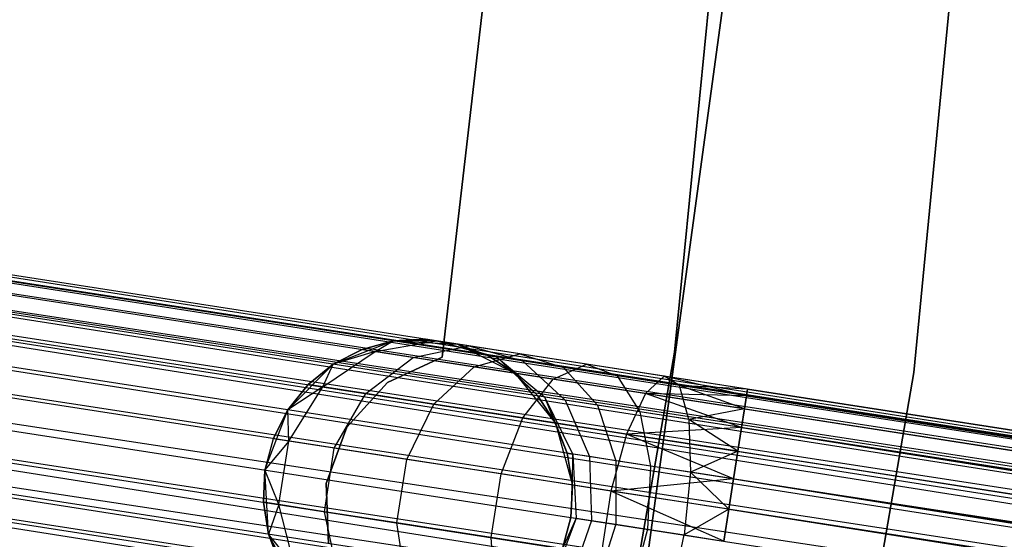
# Model space of a CAD drawing. Extents: x -189 to 189, y -189 to 189.
# Tile 426 of 591: x 57.17 to 63.53, y -9.56 to -6.2. Entities that reach past the tile are written whole.
import ezdxf

# ---------------------------------------------------------------- set-up
doc = ezdxf.new("R2010")
doc.units = 0
doc.header["$LTSCALE"] = 25.4
doc.layers.get('0').update_dxf_attribs({"linetype": 'CONTINUOUS'})

# ---------------------------------------------------------------- blocks, each defined once
blk = doc.blocks.new('CAMELEON-KENAI-C-12244_STL')
at = {"color": 0}
for p, q in [((61.853, -3.7372, -167), (61.4013, -8.3479, -167)), ((61.4013, -8.3479, -168), (61.853, -3.7372, -168)), ((61.853, -3.7372, -167), (61.4013, -8.3479, -167)), ((61.4013, -8.3479, -168), (61.853, -3.7372, -168)), ((62.9478, -8.4778, -160.5), (63.4049, -3.7512, -160.5)), ((63.4049, -3.7512, -170), (62.9478, -8.4778, -170)), ((62.9478, -8.4778, -160.5), (63.4049, -3.7512, -160.5)), ((63.4049, -3.7512, -170), (62.9478, -8.4778, -170)), ((60.2228, -5.5958, -165), (59.8991, -8.3795, -165)), ((59.8991, -8.3795, -167), (60.2228, -5.5958, -167)), ((59.8991, -8.3795, -167), (60.2228, -5.5958, -167)), ((60.2228, -5.5958, -165), (59.8991, -8.3795, -165)), ((166.6589, -24.8519, -9.3955), (42.8994, -5.6409, -9.3955)), ((166.6589, -24.8519, -9.3955), (42.8994, -5.6409, -9.6045)), ((166.6392, -24.9789, -9), (42.8994, -5.6409, -9.3955)), ((166.6392, -24.9789, -9), (42.8994, -5.6409, -9.3955)), ((166.6589, -24.8519, -9.3955), (42.8994, -5.6409, -9.3955)), ((166.6589, -24.8519, -9.3955), (42.8994, -5.6409, -9.6045)), ((166.6392, -24.9789, -9), (42.8927, -5.6838, -9.191)), ((166.6392, -24.9789, -9), (42.8927, -5.6838, -9.191)), ((166.6589, -24.8519, -9.3955), (42.8927, -5.6838, -9.809)), ((166.6589, -24.8519, -9.3955), (42.8927, -5.6838, -9.809)), ((166.6522, -24.8949, -9.809), (42.8927, -5.6838, -9.809)), ((166.6522, -24.8949, -9.809), (42.8927, -5.6838, -9.809)), ((42.8797, -5.7679, -9), (166.6392, -24.9789, -9)), ((42.8797, -5.7679, -9), (166.6392, -24.9789, -9)), ((166.6522, -24.8949, -9.809), (42.8797, -5.7679, -10)), ((166.6522, -24.8949, -9.809), (42.8797, -5.7679, -10)), ((42.8609, -5.8893, -8.8309), (166.6392, -24.9789, -9)), ((42.8609, -5.8893, -8.8309), (166.6392, -24.9789, -9)), ((42.8609, -5.8893, -8.8309), (166.5965, -25.2538, -8.691)), ((42.8609, -5.8893, -8.8309), (166.5965, -25.2538, -8.691)), ((166.6522, -24.8949, -9.809), (42.8609, -5.8893, -10.1691)), ((166.6522, -24.8949, -9.809), (42.8609, -5.8893, -10.1691)), ((166.6203, -25.1003, -10.1691), (42.8609, -5.8893, -10.1691)), ((166.6203, -25.1003, -10.1691), (42.8609, -5.8893, -10.1691)), ((42.837, -6.0428, -8.691), (166.5965, -25.2538, -8.691)), ((42.837, -6.0428, -8.691), (166.5965, -25.2538, -8.691)), ((42.837, -6.0428, -8.691), (166.5382, -25.6292, -8.5219)), ((42.837, -6.0428, -8.691), (166.5382, -25.6292, -8.5219)), ((166.6203, -25.1003, -10.1691), (42.837, -6.0428, -10.309)), ((166.6203, -25.1003, -10.1691), (42.837, -6.0428, -10.309)), ((166.5687, -25.4327, -10.4135), (42.837, -6.0428, -10.309)), ((166.5687, -25.4327, -10.4135), (42.837, -6.0428, -10.309)), ((61.7194, -6.0578, -160.5), (61.085, -10.7071, -160.5)), ((61.085, -10.7071, -170), (61.7194, -6.0578, -170)), ((61.085, -10.7071, -170), (61.7194, -6.0578, -170)), ((61.7194, -6.0578, -160.5), (61.085, -10.7071, -160.5)), ((42.8093, -6.2217, -8.5864), (166.5382, -25.6292, -8.5219)), ((42.8093, -6.2217, -8.5864), (166.5382, -25.6292, -8.5219)), ((166.5687, -25.4327, -10.4135), (42.8093, -6.2217, -10.4135)), ((166.5687, -25.4327, -10.4135), (42.8093, -6.2217, -10.4135)), ((166.5382, -25.6292, -8.5219), (42.7788, -6.4182, -8.5219)), ((166.5382, -25.6292, -8.5219), (42.7788, -6.4182, -8.5219)), ((42.7788, -6.4182, -10.4781), (166.5687, -25.4327, -10.4135)), ((42.7788, -6.4182, -10.4781), (166.5687, -25.4327, -10.4135)), ((42.7469, -6.6236, -8.5), (166.5063, -25.8347, -8.5)), ((42.7469, -6.6236, -8.5), (166.5063, -25.8347, -8.5)), ((42.7469, -6.6236, -10.5), (166.5063, -25.8347, -10.5)), ((42.7469, -6.6236, -10.5), (166.5063, -25.8347, -10.5)), ((42.7469, -6.6236, -10.5), (166.5687, -25.4327, -10.4135)), ((42.7469, -6.6236, -10.5), (166.5687, -25.4327, -10.4135)), ((42.715, -6.8291, -8.5219), (166.4744, -26.0401, -8.5219)), ((42.715, -6.8291, -8.5219), (166.4744, -26.0401, -8.5219)), ((42.715, -6.8291, -8.5219), (166.4162, -26.4155, -8.691)), ((42.715, -6.8291, -8.5219), (166.4162, -26.4155, -8.691)), ((42.715, -6.8291, -10.4781), (166.5063, -25.8347, -10.5)), ((42.715, -6.8291, -10.4781), (166.5063, -25.8347, -10.5)), ((166.4439, -26.2366, -10.4135), (42.6845, -7.0256, -10.4135)), ((42.6845, -7.0256, -10.4135), (166.5063, -25.8347, -10.5)), ((166.4439, -26.2366, -10.4135), (42.6845, -7.0256, -10.4135)), ((42.6845, -7.0256, -8.5864), (166.4162, -26.4155, -8.691)), ((42.6845, -7.0256, -8.5864), (166.4162, -26.4155, -8.691)), ((42.6845, -7.0256, -10.4135), (166.5063, -25.8347, -10.5)), ((166.4439, -26.2366, -10.4135), (42.6567, -7.2045, -10.309)), ((166.4439, -26.2366, -10.4135), (42.6567, -7.2045, -10.309)), ((166.4162, -26.4155, -8.691), (42.6567, -7.2045, -8.691)), ((42.6567, -7.2045, -8.691), (166.3735, -26.6904, -9)), ((42.6567, -7.2045, -8.691), (166.3735, -26.6904, -9)), ((166.4162, -26.4155, -8.691), (42.6567, -7.2045, -8.691)), ((59.7926, -8.2632, -161.5), (59.5838, -8.2748, -161.5)), ((59.5838, -8.2748, -167), (59.7926, -8.2632, -161.5)), ((59.7926, -8.2632, -161.5), (59.5838, -8.2748, -161.5)), ((59.5838, -8.2748, -167), (59.7926, -8.2632, -161.5)), ((59.8634, -8.2742, -160.9553), (59.7926, -8.2632, -161.5)), ((59.7926, -8.2632, -161.5), (59.9992, -8.2952, -167)), ((59.8634, -8.2742, -160.9553), (59.7926, -8.2632, -161.5)), ((59.7926, -8.2632, -161.5), (59.9992, -8.2952, -167)), ((59.1961, -8.425, -167), (59.5838, -8.2748, -167)), ((59.1961, -8.425, -167), (59.5838, -8.2748, -167)), ((59.3821, -8.3295, -161.5), (59.1961, -8.425, -161.5)), ((59.1961, -8.425, -167), (59.3821, -8.3295, -161.5)), ((59.3821, -8.3295, -161.5), (59.1961, -8.425, -161.5)), ((59.1961, -8.425, -167), (59.3821, -8.3295, -161.5)), ((59.5838, -8.2748, -161.5), (59.3821, -8.3295, -161.5)), ((59.3821, -8.3295, -161.5), (59.5838, -8.2748, -167)), ((59.3821, -8.3295, -161.5), (59.5838, -8.2748, -167)), ((59.5838, -8.2748, -161.5), (59.3821, -8.3295, -161.5)), ((59.4662, -8.3426, -160.853), (59.3821, -8.3295, -161.5)), ((59.4662, -8.3426, -160.853), (59.3821, -8.3295, -161.5)), ((59.4662, -8.3426, -160.853), (59.8634, -8.2742, -160.9553)), ((59.4662, -8.3426, -160.853), (59.8634, -8.2742, -160.9553)), ((59.4662, -8.3426, -160.853), (59.5838, -8.2748, -161.5)), ((59.4662, -8.3426, -160.853), (59.5838, -8.2748, -161.5)), ((59.8634, -8.2742, -160.9553), (59.5838, -8.2748, -161.5)), ((59.8634, -8.2742, -160.9553), (59.5838, -8.2748, -161.5)), ((59.5838, -8.2748, -167), (59.9992, -8.2952, -167)), ((59.5838, -8.2748, -167), (59.9992, -8.2952, -167)), ((59.5838, -8.2748, -161.5), (59.5838, -8.2748, -167)), ((59.5838, -8.2748, -161.5), (59.5838, -8.2748, -167)), ((59.713, -8.3809, -160.25), (60.0712, -8.3064, -160.4477)), ((59.713, -8.3809, -160.25), (60.0712, -8.3064, -160.4477)), ((60.1946, -8.3696, -161.5), (59.8634, -8.2742, -160.9553)), ((59.8634, -8.2742, -160.9553), (60.2515, -8.3784, -161.0623)), ((60.1946, -8.3696, -161.5), (59.8634, -8.2742, -160.9553)), ((59.9992, -8.2952, -161.5), (59.8634, -8.2742, -160.9553)), ((59.9992, -8.2952, -161.5), (59.8634, -8.2742, -160.9553)), ((60.0712, -8.3064, -160.4477), (59.8634, -8.2742, -160.9553)), ((60.0712, -8.3064, -160.4477), (59.8634, -8.2742, -160.9553)), ((59.8634, -8.2742, -160.9553), (60.2515, -8.3784, -161.0623)), ((59.9992, -8.2952, -167), (60.3702, -8.4829, -167)), ((60.1946, -8.3696, -161.5), (59.9992, -8.2952, -161.5)), ((59.9992, -8.2952, -161.5), (59.9992, -8.2952, -167)), ((59.9992, -8.2952, -167), (60.1946, -8.3696, -161.5)), ((59.9992, -8.2952, -167), (60.3702, -8.4829, -167)), ((59.9992, -8.2952, -161.5), (59.9992, -8.2952, -167)), ((60.1946, -8.3696, -161.5), (59.9992, -8.2952, -161.5)), ((59.9992, -8.2952, -167), (60.1946, -8.3696, -161.5)), ((60.0712, -8.3064, -160.4477), (60.4184, -8.4043, -160.6545)), ((60.4017, -8.3577, -160.0119), (60.0712, -8.3064, -160.4477)), ((60.4017, -8.3577, -160.0119), (60.0712, -8.3064, -160.4477)), ((60.0712, -8.3064, -160.4477), (60.4184, -8.4043, -160.6545)), ((59.1286, -8.5717, -160.773), (59.4662, -8.3426, -160.853)), ((59.1286, -8.5717, -160.773), (59.4662, -8.3426, -160.853)), ((59.4662, -8.3426, -160.853), (59.1961, -8.425, -161.5)), ((59.4662, -8.3426, -160.853), (59.1961, -8.425, -161.5)), ((59.4059, -8.6148, -160.0955), (59.713, -8.3809, -160.25)), ((59.4059, -8.6148, -160.0955), (59.713, -8.3809, -160.25)), ((59.713, -8.3809, -160.25), (59.4662, -8.3426, -160.853)), ((59.713, -8.3809, -160.25), (59.4662, -8.3426, -160.853)), ((59.8991, -8.3795, -165), (59.5462, -8.5443, -165)), ((59.5462, -8.5443, -167), (59.8991, -8.3795, -167)), ((59.5462, -8.5443, -167), (59.8991, -8.3795, -167)), ((59.8991, -8.3795, -165), (59.5462, -8.5443, -165)), ((60.1056, -8.4418, -159.7322), (59.713, -8.3809, -160.25)), ((60.1056, -8.4418, -159.7322), (59.713, -8.3809, -160.25)), ((59.8991, -8.3795, -165), (59.8991, -8.3795, -167)), ((59.8991, -8.3795, -165), (59.8991, -8.3795, -167)), ((60.1056, -8.4418, -159.7322), (60.4017, -8.3577, -160.0119)), ((60.1056, -8.4418, -159.7322), (60.4017, -8.3577, -160.0119)), ((60.3702, -8.4829, -161.5), (60.1946, -8.3696, -161.5)), ((60.1946, -8.3696, -161.5), (60.2515, -8.3784, -161.0623)), ((60.1946, -8.3696, -161.5), (60.2515, -8.3784, -161.0623)), ((60.1946, -8.3696, -161.5), (60.3702, -8.4829, -167)), ((60.1946, -8.3696, -161.5), (60.3702, -8.4829, -167)), ((60.3702, -8.4829, -161.5), (60.1946, -8.3696, -161.5)), ((60.2515, -8.3784, -161.0623), (60.5633, -8.6372, -161.1555)), ((60.5185, -8.6303, -161.5), (60.2515, -8.3784, -161.0623)), ((60.3702, -8.4829, -161.5), (60.2515, -8.3784, -161.0623)), ((60.5185, -8.6303, -161.5), (60.2515, -8.3784, -161.0623)), ((60.3702, -8.4829, -161.5), (60.2515, -8.3784, -161.0623)), ((60.4184, -8.4043, -160.6545), (60.2515, -8.3784, -161.0623)), ((60.4184, -8.4043, -160.6545), (60.2515, -8.3784, -161.0623)), ((60.2515, -8.3784, -161.0623), (60.5633, -8.6372, -161.1555)), ((60.4017, -8.3577, -160.0119), (60.684, -8.4455, -160.3043)), ((60.8324, -8.4246, -159.6774), (60.4017, -8.3577, -160.0119)), ((60.8324, -8.4246, -159.6774), (60.4017, -8.3577, -160.0119)), ((60.4017, -8.3577, -160.0119), (60.684, -8.4455, -160.3043)), ((61.4013, -8.3479, -167), (60.6062, -12.9119, -167)), ((60.6062, -12.9119, -168), (61.4013, -8.3479, -168)), ((61.4013, -8.3479, -167), (60.6062, -12.9119, -167)), ((60.6062, -12.9119, -168), (61.4013, -8.3479, -168)), ((61.4013, -8.3479, -167), (61.4013, -8.3479, -168)), ((61.4013, -8.3479, -167), (61.4013, -8.3479, -168)), ((58.903, -8.7199, -167), (59.1961, -8.425, -167)), ((58.903, -8.7199, -167), (59.1961, -8.425, -167)), ((59.1961, -8.425, -161.5), (59.034, -8.557, -161.5)), ((59.034, -8.557, -161.5), (59.1961, -8.425, -167)), ((59.034, -8.557, -161.5), (59.1961, -8.425, -167)), ((59.1961, -8.425, -161.5), (59.034, -8.557, -161.5)), ((59.1286, -8.5717, -160.773), (59.1961, -8.425, -161.5)), ((59.1286, -8.5717, -160.773), (59.1961, -8.425, -161.5)), ((59.1961, -8.425, -161.5), (59.1961, -8.425, -167)), ((59.1961, -8.425, -161.5), (59.1961, -8.425, -167)), ((59.847, -8.6832, -159.5137), (60.1056, -8.4418, -159.7322)), ((59.847, -8.6832, -159.5137), (60.1056, -8.4418, -159.7322)), ((60.6173, -8.5212, -159.3349), (60.1056, -8.4418, -159.7322)), ((60.6173, -8.5212, -159.3349), (60.1056, -8.4418, -159.7322)), ((60.4184, -8.4043, -160.6545), (60.6947, -8.6576, -160.8346)), ((60.684, -8.4455, -160.3043), (60.4184, -8.4043, -160.6545)), ((60.684, -8.4455, -160.3043), (60.4184, -8.4043, -160.6545)), ((60.4184, -8.4043, -160.6545), (60.6947, -8.6576, -160.8346)), ((60.6173, -8.5212, -159.3349), (60.8324, -8.4246, -159.6774)), ((60.6173, -8.5212, -159.3349), (60.8324, -8.4246, -159.6774)), ((60.684, -8.4455, -160.3043), (60.9037, -8.69, -160.5589)), ((61.03, -8.4993, -160.0356), (60.684, -8.4455, -160.3043)), ((61.03, -8.4993, -160.0356), (60.684, -8.4455, -160.3043)), ((60.684, -8.4455, -160.3043), (60.9037, -8.69, -160.5589)), ((60.8324, -8.4246, -159.6774), (61.03, -8.4993, -160.0356)), ((61.334, -8.5024, -159.4672), (60.8324, -8.4246, -159.6774)), ((61.334, -8.5024, -159.4672), (60.8324, -8.4246, -159.6774)), ((60.8324, -8.4246, -159.6774), (61.03, -8.4993, -160.0356)), ((60.3702, -8.4829, -167), (60.6329, -8.8052, -167)), ((60.5185, -8.6303, -161.5), (60.3702, -8.4829, -161.5)), ((60.3702, -8.4829, -167), (60.5185, -8.6303, -161.5)), ((60.3702, -8.4829, -167), (60.6329, -8.8052, -167)), ((60.3702, -8.4829, -161.5), (60.3702, -8.4829, -167)), ((60.3702, -8.4829, -161.5), (60.3702, -8.4829, -167)), ((60.5185, -8.6303, -161.5), (60.3702, -8.4829, -161.5)), ((60.3702, -8.4829, -167), (60.5185, -8.6303, -161.5)), ((60.4219, -8.7725, -159.0673), (60.6173, -8.5212, -159.3349)), ((60.4219, -8.7725, -159.0673), (60.6173, -8.5212, -159.3349)), ((61.2131, -8.6137, -159.0852), (60.6173, -8.5212, -159.3349)), ((61.2131, -8.6137, -159.0852), (60.6173, -8.5212, -159.3349)), ((61.03, -8.4993, -160.0356), (61.1761, -8.7323, -160.3474)), ((61.433, -8.5618, -159.8666), (61.03, -8.4993, -160.0356)), ((61.433, -8.5618, -159.8666), (61.03, -8.4993, -160.0356)), ((61.03, -8.4993, -160.0356), (61.1761, -8.7323, -160.3474)), ((61.334, -8.5024, -159.4672), (61.2131, -8.6137, -159.0852)), ((61.334, -8.5024, -159.4672), (61.2131, -8.6137, -159.0852)), ((61.8722, -8.586, -159.6045), (61.334, -8.5024, -159.4672)), ((61.8722, -8.586, -159.3955), (61.334, -8.5024, -159.4672)), ((61.8655, -8.629, -159.191), (61.334, -8.5024, -159.4672)), ((61.8722, -8.586, -159.3955), (61.334, -8.5024, -159.4672)), ((61.8655, -8.629, -159.191), (61.334, -8.5024, -159.4672)), ((61.8722, -8.586, -159.6045), (61.334, -8.5024, -159.4672)), ((61.433, -8.5618, -159.8666), (61.334, -8.5024, -159.4672)), ((61.433, -8.5618, -159.8666), (61.334, -8.5024, -159.4672)), ((62.1387, -13.1571, -160.5), (62.9478, -8.4778, -160.5)), ((62.9478, -8.4778, -170), (62.1387, -13.1571, -170)), ((62.1387, -13.1571, -160.5), (62.9478, -8.4778, -160.5)), ((62.9478, -8.4778, -170), (62.1387, -13.1571, -170)), ((62.9478, -8.4778, -160.5), (62.9478, -8.4778, -170)), ((62.9478, -8.4778, -160.5), (62.9478, -8.4778, -170)), ((59.034, -8.557, -161.5), (58.903, -8.7199, -161.5)), ((58.903, -8.7199, -167), (59.034, -8.557, -161.5)), ((59.034, -8.557, -161.5), (58.903, -8.7199, -161.5)), ((58.903, -8.7199, -167), (59.034, -8.557, -161.5)), ((59.1286, -8.5717, -160.773), (58.903, -8.7199, -161.5)), ((59.1286, -8.5717, -160.773), (58.903, -8.7199, -161.5)), ((58.9089, -8.922, -160.7292), (59.1286, -8.5717, -160.773)), ((58.9089, -8.922, -160.7292), (59.1286, -8.5717, -160.773)), ((59.1286, -8.5717, -160.773), (59.034, -8.557, -161.5)), ((59.1286, -8.5717, -160.773), (59.034, -8.557, -161.5)), ((59.4059, -8.6148, -160.0955), (59.1286, -8.5717, -160.773)), ((59.4059, -8.6148, -160.0955), (59.1286, -8.5717, -160.773)), ((59.5462, -8.5443, -165), (59.283, -8.8313, -165)), ((59.283, -8.8313, -167), (59.5462, -8.5443, -167)), ((59.283, -8.8313, -167), (59.5462, -8.5443, -167)), ((59.5462, -8.5443, -165), (59.283, -8.8313, -165)), ((59.5462, -8.5443, -165), (59.5462, -8.5443, -167)), ((59.5462, -8.5443, -165), (59.5462, -8.5443, -167)), ((61.8722, -8.586, -159.6045), (61.433, -8.5618, -159.8666)), ((61.8655, -8.629, -159.809), (61.433, -8.5618, -159.8666)), ((61.8722, -8.586, -159.6045), (61.433, -8.5618, -159.8666)), ((61.8655, -8.629, -159.809), (61.433, -8.5618, -159.8666)), ((61.8525, -8.713, -160), (61.433, -8.5618, -159.8666)), ((61.8525, -8.713, -160), (61.433, -8.5618, -159.8666)), ((61.4933, -8.7816, -160.2145), (61.433, -8.5618, -159.8666)), ((61.4933, -8.7816, -160.2145), (61.433, -8.5618, -159.8666)), ((61.8655, -8.629, -159.809), (61.8722, -8.586, -159.6045)), ((61.8722, -8.586, -159.3955), (61.8655, -8.629, -159.191)), ((61.8722, -8.586, -159.3955), (61.8655, -8.629, -159.191)), ((61.8655, -8.629, -159.809), (61.8722, -8.586, -159.6045)), ((61.8722, -8.586, -159.6045), (159.058, -23.672, -159.6045)), ((61.8722, -8.586, -159.6045), (159.058, -23.672, -159.6045)), ((61.8722, -8.586, -159.6045), (159.0513, -23.715, -159.191)), ((61.8722, -8.586, -159.6045), (159.0513, -23.715, -159.191)), ((61.8722, -8.586, -159.3955), (159.0513, -23.715, -159.191)), ((61.8722, -8.586, -159.3955), (159.0513, -23.715, -159.191)), ((59.2029, -8.9677, -160.0109), (59.4059, -8.6148, -160.0955)), ((59.2029, -8.9677, -160.0109), (59.4059, -8.6148, -160.0955)), ((59.847, -8.6832, -159.5137), (59.4059, -8.6148, -160.0955)), ((59.847, -8.6832, -159.5137), (59.4059, -8.6148, -160.0955)), ((60.5633, -8.6372, -161.1555), (60.5185, -8.6303, -161.5)), ((60.6329, -8.8052, -161.5), (60.5185, -8.6303, -161.5)), ((60.5633, -8.6372, -161.1555), (60.5185, -8.6303, -161.5)), ((60.5185, -8.6303, -161.5), (60.6329, -8.8052, -167)), ((60.5185, -8.6303, -161.5), (60.6329, -8.8052, -167)), ((60.6329, -8.8052, -161.5), (60.5185, -8.6303, -161.5)), ((60.6947, -8.6576, -160.8346), (60.5633, -8.6372, -161.1555)), ((60.6947, -8.6576, -160.8346), (60.5633, -8.6372, -161.1555)), ((60.745, -9.0059, -161.2188), (60.5633, -8.6372, -161.1555)), ((60.7084, -9.0002, -161.5), (60.5633, -8.6372, -161.1555)), ((60.745, -9.0059, -161.2188), (60.5633, -8.6372, -161.1555)), ((60.7084, -9.0002, -161.5), (60.5633, -8.6372, -161.1555)), ((60.6329, -8.8052, -161.5), (60.5633, -8.6372, -161.1555)), ((60.6329, -8.8052, -161.5), (60.5633, -8.6372, -161.1555)), ((61.2131, -8.6137, -159.0852), (61.0914, -8.8764, -158.7867)), ((61.2131, -8.6137, -159.0852), (61.0914, -8.8764, -158.7867)), ((61.8336, -8.8344, -158.8309), (61.2131, -8.6137, -159.0852)), ((61.8525, -8.713, -159), (61.2131, -8.6137, -159.0852)), ((61.8336, -8.8344, -158.8309), (61.2131, -8.6137, -159.0852)), ((61.8525, -8.713, -159), (61.2131, -8.6137, -159.0852)), ((61.8655, -8.629, -159.191), (61.2131, -8.6137, -159.0852)), ((61.8655, -8.629, -159.191), (61.2131, -8.6137, -159.0852)), ((61.8525, -8.713, -160), (61.8655, -8.629, -159.809)), ((61.8655, -8.629, -159.191), (61.8525, -8.713, -159)), ((61.8655, -8.629, -159.191), (61.8525, -8.713, -159)), ((61.8525, -8.713, -160), (61.8655, -8.629, -159.809)), ((61.8655, -8.629, -159.809), (159.0383, -23.799, -160)), ((61.8655, -8.629, -159.809), (159.0383, -23.799, -160)), ((61.8655, -8.629, -159.809), (159.058, -23.672, -159.6045)), ((61.8655, -8.629, -159.809), (159.058, -23.672, -159.6045)), ((61.8655, -8.629, -159.191), (159.0513, -23.715, -159.191)), ((61.8655, -8.629, -159.191), (159.0513, -23.715, -159.191)), ((61.8655, -8.629, -159.191), (159.0194, -23.9204, -158.8309)), ((61.8655, -8.629, -159.191), (159.0194, -23.9204, -158.8309)), ((59.6706, -9.0403, -159.3941), (59.847, -8.6832, -159.5137)), ((59.6706, -9.0403, -159.3941), (59.847, -8.6832, -159.5137)), ((60.4219, -8.7725, -159.0673), (59.847, -8.6832, -159.5137)), ((60.4219, -8.7725, -159.0673), (59.847, -8.6832, -159.5137)), ((60.6947, -8.6576, -160.8346), (60.8523, -9.0225, -160.9568)), ((60.9037, -8.69, -160.5589), (60.6947, -8.6576, -160.8346)), ((60.9037, -8.69, -160.5589), (60.6947, -8.6576, -160.8346)), ((60.6947, -8.6576, -160.8346), (60.8523, -9.0225, -160.9568)), ((60.9037, -8.69, -160.5589), (61.0229, -9.049, -160.7318)), ((61.1761, -8.7323, -160.3474), (60.9037, -8.69, -160.5589)), ((61.1761, -8.7323, -160.3474), (60.9037, -8.69, -160.5589)), ((60.9037, -8.69, -160.5589), (61.0229, -9.049, -160.7318)), ((61.8525, -8.713, -160), (61.4933, -8.7816, -160.2145)), ((61.8525, -8.713, -160), (61.4933, -8.7816, -160.2145)), ((61.8336, -8.8344, -160.1691), (61.8525, -8.713, -160)), ((61.8525, -8.713, -159), (61.8336, -8.8344, -158.8309)), ((61.8525, -8.713, -159), (61.8336, -8.8344, -158.8309)), ((61.8336, -8.8344, -160.1691), (61.8525, -8.713, -160)), ((61.8525, -8.713, -160), (159.0383, -23.799, -160)), ((61.8525, -8.713, -160), (159.0383, -23.799, -160)), ((61.8525, -8.713, -159), (159.0194, -23.9204, -158.8309)), ((61.8525, -8.713, -159), (159.0194, -23.9204, -158.8309)), ((58.7551, -9.1086, -167), (58.903, -8.7199, -167)), ((58.7551, -9.1086, -167), (58.903, -8.7199, -167)), ((58.903, -8.7199, -161.5), (58.8086, -8.9065, -161.5)), ((58.8086, -8.9065, -161.5), (58.903, -8.7199, -167)), ((58.8086, -8.9065, -161.5), (58.903, -8.7199, -167)), ((58.903, -8.7199, -161.5), (58.8086, -8.9065, -161.5)), ((58.9089, -8.922, -160.7292), (58.903, -8.7199, -161.5)), ((58.9089, -8.922, -160.7292), (58.903, -8.7199, -161.5)), ((58.903, -8.7199, -161.5), (58.903, -8.7199, -167)), ((58.903, -8.7199, -161.5), (58.903, -8.7199, -167)), ((60.2801, -9.1349, -158.9209), (60.4219, -8.7725, -159.0673)), ((60.2801, -9.1349, -158.9209), (60.4219, -8.7725, -159.0673)), ((61.0914, -8.8764, -158.7867), (60.4219, -8.7725, -159.0673)), ((61.0914, -8.8764, -158.7867), (60.4219, -8.7725, -159.0673)), ((61.1761, -8.7323, -160.3474), (61.2452, -9.0835, -160.5591)), ((61.4933, -8.7816, -160.2145), (61.1761, -8.7323, -160.3474)), ((61.4933, -8.7816, -160.2145), (61.1761, -8.7323, -160.3474)), ((61.1761, -8.7323, -160.3474), (61.2452, -9.0835, -160.5591)), ((59.283, -8.8313, -165), (59.1494, -9.1971, -165)), ((59.1494, -9.1971, -167), (59.283, -8.8313, -167)), ((59.1494, -9.1971, -167), (59.283, -8.8313, -167)), ((59.283, -8.8313, -165), (59.1494, -9.1971, -165)), ((59.283, -8.8313, -165), (59.283, -8.8313, -167)), ((59.283, -8.8313, -165), (59.283, -8.8313, -167)), ((60.6329, -8.8052, -167), (60.7418, -9.2066, -167)), ((60.7084, -9.0002, -161.5), (60.6329, -8.8052, -161.5)), ((60.6329, -8.8052, -167), (60.7084, -9.0002, -161.5)), ((60.6329, -8.8052, -167), (60.7418, -9.2066, -167)), ((60.6329, -8.8052, -161.5), (60.6329, -8.8052, -167)), ((60.6329, -8.8052, -161.5), (60.6329, -8.8052, -167)), ((60.7084, -9.0002, -161.5), (60.6329, -8.8052, -161.5)), ((60.6329, -8.8052, -167), (60.7084, -9.0002, -161.5)), ((61.8336, -8.8344, -158.8309), (61.0914, -8.8764, -158.7867)), ((61.8336, -8.8344, -158.8309), (61.0914, -8.8764, -158.7867)), ((61.4933, -8.7816, -160.2145), (61.5042, -9.1237, -160.4506)), ((61.8336, -8.8344, -160.1691), (61.4933, -8.7816, -160.2145)), ((61.8336, -8.8344, -160.1691), (61.4933, -8.7816, -160.2145)), ((61.8098, -8.9879, -160.309), (61.4933, -8.7816, -160.2145)), ((61.8098, -8.9879, -160.309), (61.4933, -8.7816, -160.2145)), ((61.4933, -8.7816, -160.2145), (61.5042, -9.1237, -160.4506)), ((61.8098, -8.9879, -160.309), (61.8336, -8.8344, -160.1691)), ((61.8336, -8.8344, -158.8309), (61.8098, -8.9879, -158.691)), ((61.8336, -8.8344, -158.8309), (61.8098, -8.9879, -158.691)), ((61.8098, -8.9879, -160.309), (61.8336, -8.8344, -160.1691)), ((61.8336, -8.8344, -160.1691), (158.9956, -24.0739, -160.309)), ((61.8336, -8.8344, -160.1691), (158.9956, -24.0739, -160.309)), ((61.8336, -8.8344, -160.1691), (159.0383, -23.799, -160)), ((61.8336, -8.8344, -160.1691), (159.0383, -23.799, -160)), ((61.8336, -8.8344, -158.8309), (159.0194, -23.9204, -158.8309)), ((61.8336, -8.8344, -158.8309), (159.0194, -23.9204, -158.8309)), ((61.8336, -8.8344, -158.8309), (158.9678, -24.2529, -158.5865)), ((61.8336, -8.8344, -158.8309), (158.9678, -24.2529, -158.5865)), ((61.0914, -8.8764, -158.7867), (60.9899, -9.2451, -158.6233)), ((61.0914, -8.8764, -158.7867), (60.9899, -9.2451, -158.6233)), ((61.782, -9.1668, -158.5865), (61.0914, -8.8764, -158.7867)), ((61.8098, -8.9879, -158.691), (61.0914, -8.8764, -158.7867)), ((61.782, -9.1668, -158.5865), (61.0914, -8.8764, -158.7867)), ((61.8098, -8.9879, -158.691), (61.0914, -8.8764, -158.7867)), ((58.8086, -8.9065, -161.5), (58.7551, -9.1086, -161.5)), ((58.8086, -8.9065, -161.5), (58.7551, -9.1086, -161.5)), ((58.8086, -8.9065, -161.5), (58.7551, -9.1086, -167)), ((58.8086, -8.9065, -161.5), (58.7551, -9.1086, -167)), ((58.9089, -8.922, -160.7292), (58.7551, -9.1086, -161.5)), ((58.9089, -8.922, -160.7292), (58.7551, -9.1086, -161.5)), ((58.9089, -8.922, -160.7292), (58.8086, -8.9065, -161.5)), ((58.9089, -8.922, -160.7292), (58.8086, -8.9065, -161.5)), ((58.8451, -9.3329, -160.7292), (58.9089, -8.922, -160.7292)), ((58.8451, -9.3329, -160.7292), (58.9089, -8.922, -160.7292)), ((59.2029, -8.9677, -160.0109), (58.9089, -8.922, -160.7292)), ((59.2029, -8.9677, -160.0109), (58.9089, -8.922, -160.7292)), ((59.1391, -9.3786, -160.0109), (59.2029, -8.9677, -160.0109)), ((59.1391, -9.3786, -160.0109), (59.2029, -8.9677, -160.0109)), ((59.6706, -9.0403, -159.3941), (59.2029, -8.9677, -160.0109)), ((59.6706, -9.0403, -159.3941), (59.2029, -8.9677, -160.0109)), ((60.7418, -9.2066, -161.5), (60.7084, -9.0002, -161.5)), ((60.7084, -9.0002, -161.5), (60.745, -9.0059, -161.2188)), ((60.7084, -9.0002, -161.5), (60.745, -9.0059, -161.2188)), ((60.7084, -9.0002, -161.5), (60.7418, -9.2066, -167)), ((60.7084, -9.0002, -161.5), (60.7418, -9.2066, -167)), ((60.7418, -9.2066, -161.5), (60.7084, -9.0002, -161.5)), ((60.745, -9.0059, -161.2188), (60.7315, -9.4154, -161.5)), ((60.745, -9.0059, -161.2188), (60.7315, -9.4154, -161.5)), ((60.7418, -9.2066, -161.5), (60.745, -9.0059, -161.2188)), ((60.7418, -9.2066, -161.5), (60.745, -9.0059, -161.2188)), ((60.8523, -9.0225, -160.9568), (60.745, -9.0059, -161.2188)), ((60.745, -9.0059, -161.2188), (60.7651, -9.4206, -161.2412)), ((60.8523, -9.0225, -160.9568), (60.745, -9.0059, -161.2188)), ((60.745, -9.0059, -161.2188), (60.7651, -9.4206, -161.2412)), ((61.0229, -9.049, -160.7318), (60.8523, -9.0225, -160.9568)), ((60.8523, -9.0225, -160.9568), (60.8639, -9.4359, -161)), ((61.0229, -9.049, -160.7318), (60.8523, -9.0225, -160.9568)), ((60.8523, -9.0225, -160.9568), (60.8639, -9.4359, -161)), ((61.8098, -8.9879, -160.309), (61.5042, -9.1237, -160.4506)), ((61.8098, -8.9879, -160.309), (61.5042, -9.1237, -160.4506)), ((61.782, -9.1668, -160.4135), (61.8098, -8.9879, -160.309)), ((61.8098, -8.9879, -158.691), (61.782, -9.1668, -158.5865)), ((61.8098, -8.9879, -158.691), (61.782, -9.1668, -158.5865)), ((61.782, -9.1668, -160.4135), (61.8098, -8.9879, -160.309)), ((61.8098, -8.9879, -160.309), (158.9956, -24.0739, -160.309)), ((61.8098, -8.9879, -160.309), (158.9956, -24.0739, -160.309)), ((61.8098, -8.9879, -158.691), (158.9678, -24.2529, -158.5865)), ((61.8098, -8.9879, -158.691), (158.9678, -24.2529, -158.5865)), ((59.6068, -9.4512, -159.3941), (59.6706, -9.0403, -159.3941)), ((59.6068, -9.4512, -159.3941), (59.6706, -9.0403, -159.3941)), ((60.2801, -9.1349, -158.9209), (59.6706, -9.0403, -159.3941)), ((60.2801, -9.1349, -158.9209), (59.6706, -9.0403, -159.3941)), ((61.0229, -9.049, -160.7318), (61.0209, -9.4603, -160.7929)), ((61.0229, -9.049, -160.7318), (61.0209, -9.4603, -160.7929)), ((61.2452, -9.0835, -160.5591), (61.0229, -9.049, -160.7318)), ((61.2452, -9.0835, -160.5591), (61.0229, -9.049, -160.7318)), ((61.2452, -9.0835, -160.5591), (61.2256, -9.4921, -160.634)), ((61.2452, -9.0835, -160.5591), (61.2256, -9.4921, -160.634)), ((61.5042, -9.1237, -160.4506), (61.2452, -9.0835, -160.5591)), ((61.5042, -9.1237, -160.4506), (61.2452, -9.0835, -160.5591)), ((58.7551, -9.1086, -161.5), (58.7448, -9.3174, -161.5)), ((58.7448, -9.3174, -161.5), (58.7551, -9.1086, -167)), ((58.7551, -9.1086, -161.5), (58.7448, -9.3174, -161.5)), ((58.7448, -9.3174, -161.5), (58.7551, -9.1086, -167)), ((58.7782, -9.5238, -167), (58.7551, -9.1086, -167)), ((58.8451, -9.3329, -160.7292), (58.7551, -9.1086, -161.5)), ((58.8451, -9.3329, -160.7292), (58.7551, -9.1086, -161.5)), ((58.7782, -9.5238, -167), (58.7551, -9.1086, -167)), ((58.7551, -9.1086, -161.5), (58.7551, -9.1086, -167)), ((58.7551, -9.1086, -161.5), (58.7551, -9.1086, -167)), ((60.2163, -9.5458, -158.9209), (60.2801, -9.1349, -158.9209)), ((60.2163, -9.5458, -158.9209), (60.2801, -9.1349, -158.9209)), ((60.9899, -9.2451, -158.6233), (60.2801, -9.1349, -158.9209)), ((60.9899, -9.2451, -158.6233), (60.2801, -9.1349, -158.9209)), ((61.5042, -9.1237, -160.4506), (61.4639, -9.5291, -160.5341)), ((61.5042, -9.1237, -160.4506), (61.4639, -9.5291, -160.5341)), ((61.782, -9.1668, -160.4135), (61.5042, -9.1237, -160.4506)), ((61.782, -9.1668, -160.4135), (61.5042, -9.1237, -160.4506)), ((61.7515, -9.3633, -160.4781), (61.5042, -9.1237, -160.4506)), ((61.7515, -9.3633, -160.4781), (61.5042, -9.1237, -160.4506)), ((59.1494, -9.1971, -165), (59.1494, -9.1971, -167)), ((59.1494, -9.1971, -165), (59.1494, -9.1971, -167)), ((59.1494, -9.1971, -165), (59.1657, -9.5862, -165)), ((59.1657, -9.5862, -167), (59.1494, -9.1971, -167)), ((59.1657, -9.5862, -167), (59.1494, -9.1971, -167)), ((59.1494, -9.1971, -165), (59.1657, -9.5862, -165)), ((60.7418, -9.2066, -167), (60.7315, -9.4154, -167)), ((60.7315, -9.4154, -161.5), (60.7418, -9.2066, -161.5)), ((60.7315, -9.4154, -161.5), (60.7418, -9.2066, -161.5)), ((60.7418, -9.2066, -167), (60.7315, -9.4154, -167)), ((60.7418, -9.2066, -161.5), (60.7418, -9.2066, -167)), ((60.7418, -9.2066, -161.5), (60.7418, -9.2066, -167)), ((61.782, -9.1668, -158.5865), (60.9899, -9.2451, -158.6233)), ((61.782, -9.1668, -158.5865), (60.9899, -9.2451, -158.6233)), ((61.7515, -9.3633, -160.4781), (61.782, -9.1668, -160.4135)), ((61.782, -9.1668, -158.5865), (61.7515, -9.3633, -158.5219)), ((61.782, -9.1668, -158.5865), (61.7515, -9.3633, -158.5219)), ((61.7515, -9.3633, -160.4781), (61.782, -9.1668, -160.4135)), ((61.782, -9.1668, -160.4135), (158.9373, -24.4493, -160.4781)), ((61.782, -9.1668, -160.4135), (158.9373, -24.4493, -160.4781)), ((61.782, -9.1668, -160.4135), (158.9956, -24.0739, -160.309)), ((61.782, -9.1668, -160.4135), (158.9956, -24.0739, -160.309)), ((61.782, -9.1668, -158.5865), (158.9678, -24.2529, -158.5865)), ((61.782, -9.1668, -158.5865), (158.9678, -24.2529, -158.5865)), ((61.782, -9.1668, -158.5865), (158.9054, -24.6548, -158.5)), ((61.782, -9.1668, -158.5865), (158.9054, -24.6548, -158.5)), ((60.9899, -9.2451, -158.6233), (60.9261, -9.656, -158.6233)), ((60.9899, -9.2451, -158.6233), (60.9261, -9.656, -158.6233)), ((61.7196, -9.5688, -158.5), (60.9899, -9.2451, -158.6233)), ((61.7515, -9.3633, -158.5219), (60.9899, -9.2451, -158.6233)), ((61.7196, -9.5688, -158.5), (60.9899, -9.2451, -158.6233)), ((61.7515, -9.3633, -158.5219), (60.9899, -9.2451, -158.6233)), ((58.8451, -9.3329, -160.7292), (58.7448, -9.3174, -161.5)), ((58.7448, -9.3174, -161.5), (58.7782, -9.5238, -161.5)), ((58.8451, -9.3329, -160.7292), (58.7448, -9.3174, -161.5)), ((58.7782, -9.5238, -167), (58.7448, -9.3174, -161.5)), ((58.7448, -9.3174, -161.5), (58.7782, -9.5238, -161.5)), ((58.7782, -9.5238, -167), (58.7448, -9.3174, -161.5)), ((58.8451, -9.3329, -160.7292), (58.7782, -9.5238, -161.5)), ((58.8451, -9.3329, -160.7292), (58.7782, -9.5238, -161.5)), ((58.9483, -9.7334, -160.773), (58.8451, -9.3329, -160.7292)), ((59.1391, -9.3786, -160.0109), (58.8451, -9.3329, -160.7292)), ((58.9483, -9.7334, -160.773), (58.8451, -9.3329, -160.7292)), ((59.1391, -9.3786, -160.0109), (58.8451, -9.3329, -160.7292)), ((59.2256, -9.7764, -160.0955), (59.1391, -9.3786, -160.0109)), ((59.6068, -9.4512, -159.3941), (59.1391, -9.3786, -160.0109)), ((59.2256, -9.7764, -160.0955), (59.1391, -9.3786, -160.0109)), ((59.6068, -9.4512, -159.3941), (59.1391, -9.3786, -160.0109)), ((61.7515, -9.3633, -160.4781), (61.4639, -9.5291, -160.5341)), ((61.7515, -9.3633, -160.4781), (61.4639, -9.5291, -160.5341)), ((61.7196, -9.5688, -160.5), (61.7515, -9.3633, -160.4781)), ((61.7515, -9.3633, -158.5219), (61.7196, -9.5688, -158.5)), ((61.7515, -9.3633, -158.5219), (61.7196, -9.5688, -158.5)), ((61.7196, -9.5688, -160.5), (61.7515, -9.3633, -160.4781)), ((61.7515, -9.3633, -160.4781), (158.9373, -24.4493, -160.4781)), ((61.7515, -9.3633, -160.4781), (158.9373, -24.4493, -160.4781)), ((61.7515, -9.3633, -158.5219), (158.9054, -24.6548, -158.5)), ((61.7515, -9.3633, -158.5219), (158.9054, -24.6548, -158.5)), ((59.6667, -9.8449, -159.5137), (59.6068, -9.4512, -159.3941)), ((60.2163, -9.5458, -158.9209), (59.6068, -9.4512, -159.3941)), ((59.6667, -9.8449, -159.5137), (59.6068, -9.4512, -159.3941)), ((60.2163, -9.5458, -158.9209), (59.6068, -9.4512, -159.3941)), ((60.7651, -9.4206, -161.2412), (60.6202, -9.8097, -161.2188)), ((60.7651, -9.4206, -161.2412), (60.6202, -9.8097, -161.2188)), ((60.7315, -9.4154, -167), (60.678, -9.6175, -167)), ((60.678, -9.6175, -161.5), (60.7315, -9.4154, -161.5)), ((60.678, -9.6175, -161.5), (60.7315, -9.4154, -161.5)), ((60.7315, -9.4154, -167), (60.678, -9.6175, -167)), ((60.7651, -9.4206, -161.2412), (60.678, -9.6175, -161.5)), ((60.7651, -9.4206, -161.2412), (60.678, -9.6175, -161.5)), ((60.8639, -9.4359, -161), (60.7275, -9.8263, -160.9568)), ((60.8639, -9.4359, -161), (60.7275, -9.8263, -160.9568)), ((60.7315, -9.4154, -161.5), (60.7651, -9.4206, -161.2412)), ((60.7315, -9.4154, -161.5), (60.7651, -9.4206, -161.2412)), ((60.7315, -9.4154, -161.5), (60.7315, -9.4154, -167)), ((60.7315, -9.4154, -161.5), (60.7315, -9.4154, -167)), ((60.7651, -9.4206, -161.2412), (60.8639, -9.4359, -161)), ((60.7651, -9.4206, -161.2412), (60.8639, -9.4359, -161)), ((60.8639, -9.4359, -161), (61.0209, -9.4603, -160.7929)), ((60.8639, -9.4359, -161), (61.0209, -9.4603, -160.7929)), ((61.0209, -9.4603, -160.7929), (60.8981, -9.8528, -160.7318)), ((61.0209, -9.4603, -160.7929), (60.8981, -9.8528, -160.7318)), ((61.0209, -9.4603, -160.7929), (61.2256, -9.4921, -160.634)), ((61.0209, -9.4603, -160.7929), (61.2256, -9.4921, -160.634)), ((58.9681, -9.8937, -167), (58.7782, -9.5238, -167)), ((58.9483, -9.7334, -160.773), (58.7782, -9.5238, -161.5)), ((58.7782, -9.5238, -161.5), (58.8537, -9.7187, -161.5)), ((58.9483, -9.7334, -160.773), (58.7782, -9.5238, -161.5)), ((58.8537, -9.7187, -161.5), (58.7782, -9.5238, -167)), ((58.9681, -9.8937, -167), (58.7782, -9.5238, -167)), ((58.8537, -9.7187, -161.5), (58.7782, -9.5238, -167)), ((58.7782, -9.5238, -161.5), (58.8537, -9.7187, -161.5)), ((58.7782, -9.5238, -161.5), (58.7782, -9.5238, -167)), ((58.7782, -9.5238, -161.5), (58.7782, -9.5238, -167)), ((61.2256, -9.4921, -160.634), (61.1205, -9.8873, -160.5591)), ((61.2256, -9.4921, -160.634), (61.1205, -9.8873, -160.5591)), ((61.2256, -9.4921, -160.634), (61.4639, -9.5291, -160.5341)), ((61.2256, -9.4921, -160.634), (61.4639, -9.5291, -160.5341)), ((61.3794, -9.9275, -160.4506), (61.4639, -9.5291, -160.5341)), ((61.3794, -9.9275, -160.4506), (61.4639, -9.5291, -160.5341)), ((61.4639, -9.5291, -160.5341), (61.7196, -9.5688, -160.5)), ((61.4639, -9.5291, -160.5341), (61.7196, -9.5688, -160.5)), ((60.2416, -9.9341, -159.0673), (60.2163, -9.5458, -158.9209)), ((60.9261, -9.656, -158.6233), (60.2163, -9.5458, -158.9209)), ((60.2416, -9.9341, -159.0673), (60.2163, -9.5458, -158.9209)), ((60.9261, -9.656, -158.6233), (60.2163, -9.5458, -158.9209))]:
    blk.add_line(p, q, dxfattribs=at)

msp = doc.modelspace()

# ---------------------------------------------------------------- block references
at = {"color": 0}
msp.add_blockref('CAMELEON-KENAI-C-12244_STL', (0, 0), dxfattribs=at)

doc.saveas('drawing.dxf')
